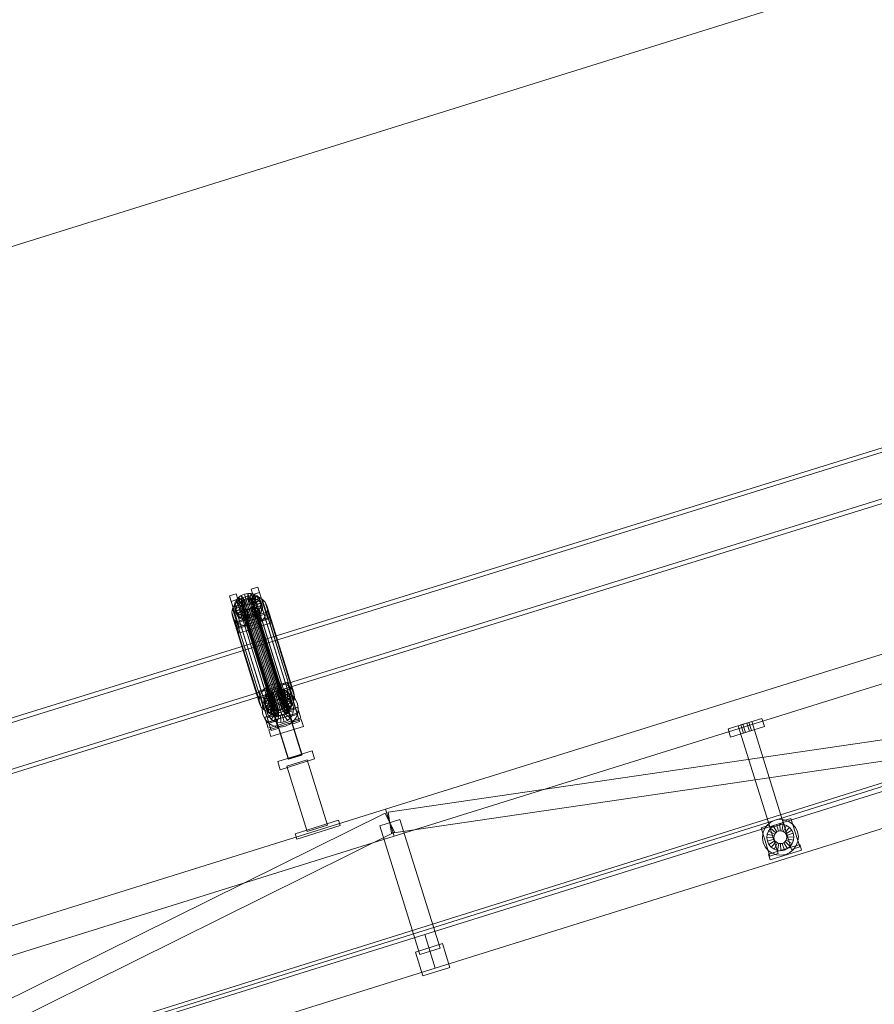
# Model space of a CAD drawing. Header units: millimetres. Extents: x -2233 to 65662, y -50530 to 6847.
# Tile 584 of 656: x 18823 to 20029, y 1323 to 2712. Entities that reach past the tile are written whole.
import ezdxf

# ---------------------------------------------------------------- set-up
doc = ezdxf.new("R2010")
doc.units = ezdxf.units.MM
doc.layers.add('COTAS_P', color=1, linetype='Continuous', lineweight=0)
doc.layers.add('lateral_C02', color=7, linetype='Continuous', lineweight=0)
doc.dimstyles.new('R19_100', dxfattribs={"dimtxt": 250, "dimasz": 150, "dimexe": 150, "dimexo": 80, "dimgap": 100, "dimtad": 1, "dimtih": 1, "dimtoh": 1, "dimdsep": 46, "dimcen": 0.09, "dimadec": 0, "dimazin": 0, "dimtfac": 1, "dimtdec": 4, "dimtofl": 0, "dimtmove": 0, "dimatfit": 3, "dimfxl": 1, "dimtolj": 1, "dimtzin": 0, "dimarcsym": 0})

# ---------------------------------------------------------------- blocks, each defined once
blk = doc.blocks.new('DIM_R32_4')
at = {"layer": 'COTAS_P'}
for p, q in [((15248.4, 1279.1), (24311.8, 4109.1)), ((24311.8, 4109.1), (24155.2, 4107.3)), ((24311.8, 4109.1), (24182.1, 4021.4)), ((24580.1, 3250), (24311.8, 4109.1)), ((15248.4, 1279.1), (15378.1, 1366.8)), ((15248.4, 1279.1), (15405, 1280.8)), ((15516.6, 420), (15248.4, 1279.1))]:
    blk.add_line(p, q, dxfattribs=at)
blk.add_text('9495 P', height=250, rotation=17.3406, dxfattribs=at).set_placement((19750.3, 2789.5))

msp = doc.modelspace()

# ---------------------------------------------------------------- linework, layer by layer
at = {"layer": 'lateral_C02'}
for p, q in [((15575.415, 232.817), (24634.01, 3078.273)), ((15576.913, 228.047), (24635.508, 3073.503)), ((20096.643, 2125.293), (19160.686, 1834.799)), ((19162.465, 1829.068), (20098.422, 2119.563)), ((19181.088, 1769.063), (20117.046, 2059.557)), ((20118.824, 2053.827), (19182.867, 1763.333)), ((19339.287, 1597.888), (20484.747, 1955.55)), ((19351.209, 1559.706), (20496.669, 1917.368)), ((19149.359, 1908.242), (19158.904, 1911.223)), ((19151.739, 1900.573), (19149.359, 1908.242)), ((19149.359, 1908.242), (19161.109, 1870.72)), ((19161.284, 1903.554), (19151.739, 1900.573)), ((19158.904, 1911.223), (19161.284, 1903.554)), ((19170.655, 1873.7), (19158.904, 1911.223)), ((19161.284, 1903.554), (19173.035, 1866.031)), ((19118.813, 1898.705), (19128.359, 1901.685)), ((19121.193, 1891.036), (19118.813, 1898.705)), ((19118.813, 1898.705), (19130.564, 1861.182)), ((19130.739, 1894.016), (19121.193, 1891.036)), ((19132.944, 1853.513), (19121.193, 1891.036)), ((19125.838, 1886.359), (19129.872, 1891.082)), ((19126.627, 1888.959), (19128.546, 1892.935)), ((19128.359, 1901.685), (19130.739, 1894.016)), ((19140.109, 1864.163), (19128.359, 1901.685)), ((19128.546, 1892.935), (19131.563, 1896.468)), ((19137.026, 1889.515), (19128.546, 1892.935)), ((19128.546, 1892.935), (19130.586, 1886.361)), ((19129.872, 1891.082), (19135.098, 1894.891)), ((19129.872, 1891.082), (19168.126, 1767.827)), ((19133.603, 1889.894), (19130.586, 1886.361)), ((19130.739, 1894.016), (19142.489, 1856.494)), ((19131.563, 1896.468), (19135.472, 1899.317)), ((19138.456, 1891.188), (19131.563, 1896.468)), ((19131.563, 1896.468), (19133.603, 1889.894)), ((19137.512, 1892.744), (19133.603, 1889.894)), ((19133.603, 1889.894), (19140.496, 1884.615)), ((19135.098, 1894.891), (19141.161, 1897.527)), ((19135.098, 1894.891), (19173.353, 1771.637)), ((19135.472, 1899.317), (19140.008, 1901.289)), ((19140.307, 1892.538), (19135.472, 1899.317)), ((19135.472, 1899.317), (19137.512, 1892.744)), ((19135.777, 1888.727), (19136.686, 1890.61)), ((19137.026, 1889.515), (19136.117, 1887.631)), ((19136.686, 1890.61), (19138.115, 1892.284)), ((19136.686, 1890.61), (19181.062, 1747.635)), ((19138.456, 1891.188), (19137.026, 1889.515)), ((19139.067, 1882.941), (19137.026, 1889.515)), ((19142.048, 1894.716), (19137.512, 1892.744)), ((19137.512, 1892.744), (19142.348, 1885.964)), ((19138.115, 1892.284), (19139.967, 1893.634)), ((19138.115, 1892.284), (19182.491, 1749.308)), ((19140.307, 1892.538), (19138.456, 1891.188)), ((19140.496, 1884.615), (19138.456, 1891.188)), ((19139.967, 1893.634), (19142.116, 1894.568)), ((19139.967, 1893.634), (19184.343, 1750.658)), ((19140.008, 1901.289), (19144.86, 1902.249)), ((19142.456, 1893.472), (19140.008, 1901.289)), ((19140.008, 1901.289), (19142.048, 1894.716)), ((19142.456, 1893.472), (19140.307, 1892.538)), ((19142.348, 1885.964), (19140.307, 1892.538)), ((19141.161, 1897.527), (19147.648, 1898.81)), ((19141.161, 1897.527), (19179.416, 1774.273)), ((19146.901, 1895.675), (19142.048, 1894.716)), ((19142.048, 1894.716), (19144.496, 1886.898)), ((19142.116, 1894.568), (19144.414, 1895.022)), ((19142.116, 1894.568), (19186.491, 1751.592)), ((19144.754, 1893.927), (19142.456, 1893.472)), ((19144.496, 1886.898), (19142.456, 1893.472)), ((19144.414, 1895.022), (19146.706, 1894.966)), ((19144.414, 1895.022), (19188.79, 1752.047)), ((19144.754, 1893.927), (19144.86, 1902.249)), ((19147.046, 1893.871), (19144.754, 1893.927)), ((19146.795, 1887.353), (19144.754, 1893.927)), ((19144.86, 1902.249), (19149.699, 1902.131)), ((19144.86, 1902.249), (19146.901, 1895.675)), ((19146.706, 1894.966), (19148.836, 1894.404)), ((19146.706, 1894.966), (19191.082, 1751.991)), ((19146.901, 1895.675), (19146.795, 1887.353)), ((19151.739, 1895.557), (19146.901, 1895.675)), ((19147.046, 1893.871), (19149.699, 1902.131)), ((19149.176, 1893.308), (19147.046, 1893.871)), ((19149.087, 1887.297), (19147.046, 1893.871)), ((19147.648, 1898.81), (19154.117, 1898.653)), ((19147.648, 1898.81), (19185.903, 1775.556)), ((19148.836, 1894.404), (19150.657, 1893.373)), ((19148.836, 1894.404), (19193.211, 1751.428)), ((19151.739, 1895.557), (19149.087, 1887.297)), ((19149.176, 1893.308), (19154.195, 1900.943)), ((19150.997, 1892.277), (19149.176, 1893.308)), ((19151.216, 1886.735), (19149.176, 1893.308)), ((19149.699, 1902.131), (19154.195, 1900.943)), ((19149.699, 1902.131), (19151.739, 1895.557)), ((19150.657, 1893.373), (19152.047, 1891.944)), ((19150.657, 1893.373), (19195.033, 1750.398)), ((19150.997, 1892.277), (19158.04, 1898.767)), ((19152.387, 1890.849), (19150.997, 1892.277)), ((19153.038, 1885.704), (19150.997, 1892.277)), ((19156.235, 1894.37), (19151.216, 1886.735)), ((19163.489, 1863.051), (19151.739, 1900.573)), ((19156.235, 1894.37), (19151.739, 1895.557)), ((19152.047, 1891.944), (19152.91, 1890.215)), ((19152.047, 1891.944), (19196.422, 1748.969)), ((19152.387, 1890.849), (19160.974, 1895.751)), ((19153.25, 1889.119), (19152.387, 1890.849)), ((19154.427, 1884.275), (19152.387, 1890.849)), ((19152.91, 1890.215), (19153.187, 1888.302)), ((19197.285, 1747.239), (19152.91, 1890.215)), ((19160.08, 1892.194), (19153.038, 1885.704)), ((19162.795, 1892.1), (19153.25, 1889.119)), ((19154.117, 1898.653), (19160.127, 1897.065)), ((19154.117, 1898.653), (19192.372, 1775.398)), ((19154.195, 1900.943), (19158.04, 1898.767)), ((19154.195, 1900.943), (19156.235, 1894.37)), ((19160.08, 1892.194), (19156.235, 1894.37)), ((19158.04, 1898.767), (19160.974, 1895.751)), ((19158.04, 1898.767), (19160.08, 1892.194)), ((19163.014, 1889.177), (19160.08, 1892.194)), ((19160.127, 1897.065), (19165.268, 1894.156)), ((19160.127, 1897.065), (19198.382, 1773.81)), ((19160.974, 1895.751), (19162.795, 1892.1)), ((19160.974, 1895.751), (19163.014, 1889.177)), ((19164.836, 1885.526), (19162.795, 1892.1)), ((19162.795, 1892.1), (19163.381, 1888.062)), ((19165.268, 1894.156), (19169.189, 1890.123)), ((19165.268, 1894.156), (19203.522, 1770.901)), ((19169.189, 1890.123), (19171.625, 1885.242)), ((19169.189, 1890.123), (19207.444, 1766.869)), ((19122.351, 1875.498), (19123.273, 1881.043)), ((19123.134, 1870.101), (19122.351, 1875.498)), ((19122.351, 1875.498), (19160.605, 1752.244)), ((19123.273, 1881.043), (19125.838, 1886.359)), ((19123.273, 1881.043), (19161.528, 1757.789)), ((19125.838, 1886.359), (19164.093, 1763.104)), ((19125.937, 1884.811), (19126.627, 1888.959)), ((19135.791, 1885.666), (19125.937, 1884.811)), ((19125.937, 1884.811), (19127.977, 1878.237)), ((19126.523, 1880.774), (19125.937, 1884.811)), ((19136.068, 1883.754), (19126.523, 1880.774)), ((19126.523, 1880.774), (19128.563, 1874.2)), ((19128.344, 1877.122), (19126.523, 1880.774)), ((19136.117, 1887.631), (19126.627, 1888.959)), ((19126.627, 1888.959), (19128.667, 1882.385)), ((19127.21, 1861.852), (19173.029, 1876.158)), ((19128.667, 1882.385), (19127.977, 1878.237)), ((19127.977, 1878.237), (19137.831, 1879.093)), ((19127.977, 1878.237), (19128.563, 1874.2)), ((19136.931, 1882.025), (19128.344, 1877.122)), ((19128.344, 1877.122), (19130.385, 1870.549)), ((19131.278, 1874.106), (19128.344, 1877.122)), ((19128.563, 1874.2), (19138.108, 1877.181)), ((19130.586, 1886.361), (19128.667, 1882.385)), ((19128.667, 1882.385), (19138.158, 1881.058)), ((19130.385, 1870.549), (19138.971, 1875.451)), ((19130.586, 1886.361), (19139.067, 1882.941)), ((19138.321, 1880.596), (19131.278, 1874.106)), ((19140.142, 1879.565), (19135.124, 1871.93)), ((19135.451, 1886.762), (19135.777, 1888.727)), ((19135.728, 1884.85), (19135.451, 1886.762)), ((19135.451, 1886.762), (19179.826, 1743.787)), ((19136.591, 1883.12), (19135.728, 1884.85)), ((19135.728, 1884.85), (19180.104, 1741.874)), ((19135.777, 1888.727), (19180.153, 1745.751)), ((19136.117, 1887.631), (19135.791, 1885.666)), ((19137.831, 1879.093), (19135.791, 1885.666)), ((19135.791, 1885.666), (19136.068, 1883.754)), ((19138.108, 1877.181), (19136.068, 1883.754)), ((19136.068, 1883.754), (19136.931, 1882.025)), ((19138.158, 1881.058), (19136.117, 1887.631)), ((19137.981, 1881.691), (19136.591, 1883.12)), ((19136.591, 1883.12), (19180.967, 1740.145)), ((19138.971, 1875.451), (19136.931, 1882.025)), ((19136.931, 1882.025), (19138.321, 1880.596)), ((19137.831, 1879.093), (19138.158, 1881.058)), ((19138.108, 1877.181), (19137.831, 1879.093)), ((19139.802, 1880.661), (19137.981, 1881.691)), ((19137.981, 1881.691), (19182.356, 1738.716)), ((19138.971, 1875.451), (19138.108, 1877.181)), ((19138.158, 1881.058), (19139.067, 1882.941)), ((19140.361, 1874.022), (19138.321, 1880.596)), ((19138.321, 1880.596), (19140.142, 1879.565)), ((19140.361, 1874.022), (19138.971, 1875.451)), ((19139.067, 1882.941), (19140.496, 1884.615)), ((19142.272, 1879.002), (19139.619, 1870.742)), ((19141.932, 1880.098), (19139.802, 1880.661)), ((19139.802, 1880.661), (19184.178, 1737.685)), ((19142.183, 1872.991), (19140.142, 1879.565)), ((19140.142, 1879.565), (19142.272, 1879.002)), ((19140.496, 1884.615), (19142.348, 1885.964)), ((19144.224, 1880.042), (19141.932, 1880.098)), ((19141.932, 1880.098), (19186.307, 1737.123)), ((19144.312, 1872.429), (19142.272, 1879.002)), ((19142.272, 1879.002), (19144.564, 1878.947)), ((19142.348, 1885.964), (19144.496, 1886.898)), ((19146.522, 1880.497), (19144.224, 1880.042)), ((19144.224, 1880.042), (19188.599, 1737.067)), ((19144.564, 1878.947), (19144.458, 1870.624)), ((19144.496, 1886.898), (19146.795, 1887.353)), ((19144.564, 1878.947), (19146.862, 1879.401)), ((19146.604, 1872.373), (19144.564, 1878.947)), ((19148.671, 1881.431), (19146.522, 1880.497)), ((19146.522, 1880.497), (19190.898, 1737.521)), ((19146.795, 1887.353), (19149.087, 1887.297)), ((19146.862, 1879.401), (19149.011, 1880.335)), ((19146.862, 1879.401), (19149.31, 1871.584)), ((19148.903, 1872.828), (19146.862, 1879.401)), ((19150.523, 1882.78), (19148.671, 1881.431)), ((19148.671, 1881.431), (19193.046, 1738.455)), ((19149.011, 1880.335), (19150.863, 1881.685)), ((19149.011, 1880.335), (19153.846, 1873.556)), ((19151.051, 1873.762), (19149.011, 1880.335)), ((19149.087, 1887.297), (19151.216, 1886.735)), ((19151.952, 1884.454), (19150.523, 1882.78)), ((19150.523, 1882.78), (19194.898, 1739.805)), ((19150.863, 1881.685), (19152.292, 1883.359)), ((19150.863, 1881.685), (19157.755, 1876.405)), ((19152.903, 1875.111), (19150.863, 1881.685)), ((19151.216, 1886.735), (19153.038, 1885.704)), ((19152.861, 1886.337), (19151.952, 1884.454)), ((19151.952, 1884.454), (19196.327, 1741.479)), ((19152.292, 1883.359), (19153.201, 1885.242)), ((19152.292, 1883.359), (19160.772, 1879.938)), ((19154.332, 1876.785), (19152.292, 1883.359)), ((19153.187, 1888.302), (19152.861, 1886.337)), ((19152.861, 1886.337), (19197.236, 1743.362)), ((19154.332, 1876.785), (19152.903, 1875.111)), ((19153.038, 1885.704), (19154.427, 1884.275)), ((19153.187, 1888.302), (19197.563, 1745.327)), ((19153.201, 1885.242), (19153.528, 1887.207)), ((19153.201, 1885.242), (19162.691, 1883.915)), ((19155.241, 1878.668), (19153.201, 1885.242)), ((19153.25, 1889.119), (19155.29, 1882.545)), ((19153.528, 1887.207), (19153.25, 1889.119)), ((19153.528, 1887.207), (19163.381, 1888.062)), ((19155.568, 1880.633), (19153.528, 1887.207)), ((19157.755, 1876.405), (19153.846, 1873.556)), ((19155.241, 1878.668), (19154.332, 1876.785)), ((19162.813, 1873.365), (19154.332, 1876.785)), ((19163.014, 1889.177), (19154.427, 1884.275)), ((19154.427, 1884.275), (19155.29, 1882.545)), ((19155.568, 1880.633), (19155.241, 1878.668)), ((19164.732, 1877.341), (19155.241, 1878.668)), ((19155.29, 1882.545), (19164.836, 1885.526)), ((19155.29, 1882.545), (19155.568, 1880.633)), ((19165.422, 1881.489), (19155.568, 1880.633)), ((19160.772, 1879.938), (19157.755, 1876.405)), ((19157.755, 1876.405), (19159.796, 1869.832)), ((19162.691, 1883.915), (19160.772, 1879.938)), ((19160.772, 1879.938), (19162.813, 1873.365)), ((19163.381, 1888.062), (19162.691, 1883.915)), ((19162.691, 1883.915), (19164.732, 1877.341)), ((19162.813, 1873.365), (19164.732, 1877.341)), ((19164.836, 1885.526), (19163.014, 1889.177)), ((19163.381, 1888.062), (19165.422, 1881.489)), ((19164.732, 1877.341), (19165.422, 1881.489)), ((19165.422, 1881.489), (19164.836, 1885.526)), ((19172.408, 1879.845), (19171.486, 1874.3)), ((19171.625, 1885.242), (19172.408, 1879.845)), ((19209.88, 1761.988), (19171.625, 1885.242)), ((19172.408, 1879.845), (19210.663, 1756.591)), ((19173.029, 1876.158), (19175.409, 1868.489)), ((19175.477, 1868.341), (19173.029, 1876.158)), ((19125.569, 1865.22), (19123.134, 1870.101)), ((19123.134, 1870.101), (19161.389, 1746.847)), ((19129.491, 1861.188), (19125.569, 1865.22)), ((19125.569, 1865.22), (19163.824, 1741.966)), ((19129.591, 1854.182), (19127.21, 1861.852)), ((19127.21, 1861.852), (19129.658, 1854.034)), ((19128.563, 1874.2), (19130.385, 1870.549)), ((19175.409, 1868.489), (19129.591, 1854.182)), ((19175.477, 1868.341), (19129.658, 1854.034)), ((19130.385, 1870.549), (19133.318, 1867.532)), ((19140.109, 1864.163), (19130.564, 1861.182)), ((19131.278, 1874.106), (19133.318, 1867.532)), ((19135.124, 1871.93), (19131.278, 1874.106)), ((19133.318, 1867.532), (19140.361, 1874.022)), ((19133.318, 1867.532), (19137.164, 1865.356)), ((19135.124, 1871.93), (19137.164, 1865.356)), ((19139.619, 1870.742), (19135.124, 1871.93)), ((19137.164, 1865.356), (19142.183, 1872.991)), ((19137.164, 1865.356), (19141.659, 1864.169)), ((19139.619, 1870.742), (19141.659, 1864.169)), ((19144.458, 1870.624), (19139.619, 1870.742)), ((19142.489, 1856.494), (19140.109, 1864.163)), ((19142.183, 1872.991), (19140.361, 1874.022)), ((19141.659, 1864.169), (19144.312, 1872.429)), ((19141.659, 1864.169), (19146.498, 1864.051)), ((19141.726, 1862.311), (19160.817, 1868.273)), ((19141.802, 1862.068), (19141.726, 1862.311)), ((19202.119, 1668.906), (19141.726, 1862.311)), ((19160.893, 1868.029), (19141.802, 1862.068)), ((19202.195, 1668.663), (19141.802, 1862.068)), ((19144.312, 1872.429), (19142.183, 1872.991)), ((19146.604, 1872.373), (19144.312, 1872.429)), ((19149.31, 1871.584), (19144.458, 1870.624)), ((19144.458, 1870.624), (19146.498, 1864.051)), ((19146.498, 1864.051), (19146.604, 1872.373)), ((19146.498, 1864.051), (19151.351, 1865.01)), ((19148.903, 1872.828), (19146.604, 1872.373)), ((19151.051, 1873.762), (19148.903, 1872.828)), ((19151.351, 1865.01), (19148.903, 1872.828)), ((19153.846, 1873.556), (19149.31, 1871.584)), ((19149.31, 1871.584), (19151.351, 1865.01)), ((19152.903, 1875.111), (19151.051, 1873.762)), ((19155.886, 1866.982), (19151.051, 1873.762)), ((19151.351, 1865.01), (19155.886, 1866.982)), ((19159.796, 1869.832), (19152.903, 1875.111)), ((19153.846, 1873.556), (19155.886, 1866.982)), ((19155.886, 1866.982), (19159.796, 1869.832)), ((19164.887, 1864.262), (19159.661, 1860.452)), ((19159.796, 1869.832), (19162.813, 1873.365)), ((19160.817, 1868.273), (19160.893, 1868.029)), ((19221.21, 1674.868), (19160.817, 1868.273)), ((19160.893, 1868.029), (19221.286, 1674.624)), ((19170.655, 1873.7), (19161.109, 1870.72)), ((19161.109, 1870.72), (19163.489, 1863.051)), ((19163.489, 1863.051), (19173.035, 1866.031)), ((19168.92, 1868.985), (19164.887, 1864.262)), ((19164.887, 1864.262), (19203.142, 1741.007)), ((19171.486, 1874.3), (19168.92, 1868.985)), ((19168.92, 1868.985), (19207.175, 1745.73)), ((19173.035, 1866.031), (19170.655, 1873.7)), ((19171.486, 1874.3), (19209.74, 1751.046)), ((19175.409, 1868.489), (19177.857, 1860.672)), ((19177.857, 1860.672), (19175.477, 1868.341)), ((19134.632, 1858.279), (19129.491, 1861.188)), ((19129.491, 1861.188), (19167.746, 1737.933)), ((19132.039, 1846.365), (19129.591, 1854.182)), ((19129.658, 1854.034), (19132.039, 1846.365)), ((19130.564, 1861.182), (19132.944, 1853.513)), ((19132.039, 1846.365), (19177.857, 1860.672)), ((19132.944, 1853.513), (19142.489, 1856.494)), ((19140.642, 1856.691), (19134.632, 1858.279)), ((19134.632, 1858.279), (19172.887, 1735.024)), ((19147.11, 1856.533), (19140.642, 1856.691)), ((19140.642, 1856.691), (19178.896, 1733.436)), ((19153.597, 1857.816), (19147.11, 1856.533)), ((19147.11, 1856.533), (19185.365, 1733.279)), ((19159.661, 1860.452), (19153.597, 1857.816)), ((19153.597, 1857.816), (19191.852, 1734.562)), ((19159.661, 1860.452), (19197.915, 1737.198)), ((19160.686, 1834.799), (18224.729, 1544.304)), ((19181.088, 1769.063), (19160.686, 1834.799)), ((19160.686, 1834.799), (19162.465, 1829.068)), ((18226.507, 1538.574), (19162.465, 1829.068)), ((19162.465, 1829.068), (19182.867, 1763.333)), ((19394.427, 1421.296), (20539.887, 1778.958)), ((18245.131, 1478.568), (19181.088, 1769.063)), ((19160.468, 1764.494), (19170.014, 1767.475)), ((19162.848, 1756.825), (19160.468, 1764.494)), ((19160.468, 1764.494), (19172.219, 1726.972)), ((19168.126, 1767.827), (19164.093, 1763.104)), ((19173.353, 1771.637), (19168.126, 1767.827)), ((19170.014, 1767.475), (19172.394, 1759.806)), ((19181.764, 1729.952), (19170.014, 1767.475)), ((19173.218, 1762.257), (19177.127, 1765.107)), ((19179.416, 1774.273), (19173.353, 1771.637)), ((19177.127, 1765.107), (19181.663, 1767.079)), ((19181.963, 1758.327), (19177.127, 1765.107)), ((19177.127, 1765.107), (19179.168, 1758.533)), ((19185.903, 1775.556), (19179.416, 1774.273)), ((19181.663, 1767.079), (19186.515, 1768.038)), ((19184.111, 1759.261), (19181.663, 1767.079)), ((19181.663, 1767.079), (19183.703, 1760.505)), ((19182.867, 1763.333), (19189.4, 1764.466)), ((19192.372, 1775.398), (19185.903, 1775.556)), ((19186.41, 1759.716), (19186.515, 1768.038)), ((19186.515, 1768.038), (19191.354, 1767.92)), ((19186.515, 1768.038), (19188.556, 1761.465)), ((19188.702, 1759.66), (19191.354, 1767.92)), ((19189.4, 1764.466), (19196.004, 1763.87)), ((19190.831, 1759.098), (19195.85, 1766.733)), ((19191.014, 1774.032), (19200.559, 1777.012)), ((19193.394, 1766.363), (19191.014, 1774.032)), ((19191.014, 1774.032), (19202.764, 1736.509)), ((19191.354, 1767.92), (19195.85, 1766.733)), ((19191.354, 1767.92), (19193.395, 1761.347)), ((19198.382, 1773.81), (19192.372, 1775.398)), ((19192.653, 1758.067), (19199.695, 1764.557)), ((19202.94, 1769.343), (19193.394, 1766.363)), ((19205.145, 1728.84), (19193.394, 1766.363)), ((19194.082, 1764.32), (19203.628, 1767.301)), ((19194.082, 1764.32), (19208.389, 1718.502)), ((19195.85, 1766.733), (19199.695, 1764.557)), ((19195.85, 1766.733), (19197.89, 1760.159)), ((19203.522, 1770.901), (19198.382, 1773.81)), ((19199.695, 1764.557), (19202.629, 1761.54)), ((19199.695, 1764.557), (19201.735, 1757.983)), ((19200.559, 1777.012), (19202.94, 1769.343)), ((19212.31, 1739.49), (19200.559, 1777.012)), ((19202.94, 1769.343), (19214.69, 1731.821)), ((19207.444, 1766.869), (19203.522, 1770.901)), ((19217.934, 1721.482), (19203.628, 1767.301)), ((19209.88, 1761.988), (19207.444, 1766.869)), ((19343.072, 1593.638), (20545.161, 1769.936)), ((19182.867, 1763.333), (18246.91, 1472.838)), ((19161.528, 1757.789), (19160.605, 1752.244)), ((19160.605, 1752.244), (19161.389, 1746.847)), ((19164.093, 1763.104), (19161.528, 1757.789)), ((19172.394, 1759.806), (19162.848, 1756.825)), ((19174.599, 1719.303), (19162.848, 1756.825)), ((19163.537, 1754.783), (19173.082, 1757.763)), ((19163.537, 1754.783), (19177.843, 1708.964)), ((19165.655, 1744.654), (19167.94, 1750.878)), ((19167.592, 1750.6), (19168.282, 1754.748)), ((19177.446, 1751.456), (19167.592, 1750.6)), ((19167.592, 1750.6), (19169.632, 1744.027)), ((19168.178, 1746.563), (19167.592, 1750.6)), ((19167.94, 1750.878), (19171.759, 1756.299)), ((19168.282, 1754.748), (19170.201, 1758.724)), ((19177.773, 1753.421), (19168.282, 1754.748)), ((19168.282, 1754.748), (19170.322, 1748.174)), ((19170.201, 1758.724), (19173.218, 1762.257)), ((19178.682, 1755.304), (19170.201, 1758.724)), ((19170.201, 1758.724), (19172.241, 1752.15)), ((19172.241, 1752.15), (19170.322, 1748.174)), ((19171.759, 1756.299), (19176.85, 1760.547)), ((19175.258, 1755.684), (19172.241, 1752.15)), ((19172.241, 1752.15), (19180.722, 1748.73)), ((19172.394, 1759.806), (19184.145, 1722.283)), ((19187.389, 1711.945), (19173.082, 1757.763)), ((19180.111, 1756.978), (19173.218, 1762.257)), ((19173.218, 1762.257), (19175.258, 1755.684)), ((19173.609, 1747.907), (19176.465, 1751.962)), ((19179.168, 1758.533), (19175.258, 1755.684)), ((19175.258, 1755.684), (19182.151, 1750.404)), ((19176.465, 1751.962), (19180.273, 1755.14)), ((19183.819, 1745.186), (19176.465, 1751.962)), ((19176.85, 1760.547), (19182.867, 1763.333)), ((19177.773, 1753.421), (19177.446, 1751.456)), ((19179.486, 1744.882), (19177.446, 1751.456)), ((19177.446, 1751.456), (19177.723, 1749.544)), ((19178.682, 1755.304), (19177.773, 1753.421)), ((19179.813, 1746.847), (19177.773, 1753.421)), ((19180.111, 1756.978), (19178.682, 1755.304)), ((19180.722, 1748.73), (19178.682, 1755.304)), ((19183.703, 1760.505), (19179.168, 1758.533)), ((19179.168, 1758.533), (19184.003, 1751.754)), ((19181.963, 1758.327), (19180.111, 1756.978)), ((19182.151, 1750.404), (19180.111, 1756.978)), ((19180.273, 1755.14), (19184.775, 1757.223)), ((19185.623, 1746.691), (19180.273, 1755.14)), ((19180.722, 1748.73), (19182.151, 1750.404)), ((19184.111, 1759.261), (19181.963, 1758.327)), ((19184.003, 1751.754), (19181.963, 1758.327)), ((19182.151, 1750.404), (19184.003, 1751.754)), ((19184.343, 1750.658), (19182.491, 1749.308)), ((19188.556, 1761.465), (19183.703, 1760.505)), ((19183.703, 1760.505), (19186.151, 1752.688)), ((19184.003, 1751.754), (19186.151, 1752.688)), ((19186.41, 1759.716), (19184.111, 1759.261)), ((19186.151, 1752.688), (19184.111, 1759.261)), ((19186.491, 1751.592), (19184.343, 1750.658)), ((19184.775, 1757.223), (19189.662, 1758.071)), ((19187.755, 1747.678), (19184.775, 1757.223)), ((19186.151, 1752.688), (19188.45, 1753.142)), ((19188.702, 1759.66), (19186.41, 1759.716)), ((19188.45, 1753.142), (19186.41, 1759.716)), ((19188.79, 1752.047), (19186.491, 1751.592)), ((19188.556, 1761.465), (19188.45, 1753.142)), ((19188.45, 1753.142), (19190.742, 1753.087)), ((19193.395, 1761.347), (19188.556, 1761.465)), ((19190.831, 1759.098), (19188.702, 1759.66)), ((19190.742, 1753.087), (19188.702, 1759.66)), ((19191.082, 1751.991), (19188.79, 1752.047)), ((19190.07, 1748.079), (19189.662, 1758.071)), ((19189.662, 1758.071), (19194.601, 1757.625)), ((19193.395, 1761.347), (19190.742, 1753.087)), ((19190.742, 1753.087), (19192.871, 1752.524)), ((19192.653, 1758.067), (19190.831, 1759.098)), ((19192.871, 1752.524), (19190.831, 1759.098)), ((19193.211, 1751.428), (19191.082, 1751.991)), ((19192.41, 1747.868), (19194.601, 1757.625)), ((19194.042, 1756.638), (19192.653, 1758.067)), ((19194.693, 1751.493), (19192.653, 1758.067)), ((19197.89, 1760.159), (19192.871, 1752.524)), ((19192.871, 1752.524), (19194.693, 1751.493)), ((19195.033, 1750.398), (19193.211, 1751.428)), ((19197.89, 1760.159), (19193.395, 1761.347)), ((19193.947, 1749.148), (19194.856, 1751.031)), ((19194.042, 1756.638), (19202.629, 1761.54)), ((19194.905, 1754.908), (19194.042, 1756.638)), ((19196.082, 1750.064), (19194.042, 1756.638)), ((19194.601, 1757.625), (19199.258, 1755.916)), ((19194.615, 1747.058), (19199.258, 1755.916)), ((19201.735, 1757.983), (19194.693, 1751.493)), ((19194.693, 1751.493), (19196.082, 1750.064)), ((19194.856, 1751.031), (19195.183, 1752.996)), ((19194.856, 1751.031), (19204.346, 1749.704)), ((19196.896, 1744.458), (19194.856, 1751.031)), ((19204.451, 1757.889), (19194.905, 1754.908)), ((19194.905, 1754.908), (19196.945, 1748.335)), ((19195.183, 1752.996), (19194.905, 1754.908)), ((19196.422, 1748.969), (19195.033, 1750.398)), ((19195.183, 1752.996), (19205.036, 1753.852)), ((19197.223, 1746.423), (19195.183, 1752.996)), ((19196.004, 1763.87), (19202.229, 1761.584)), ((19204.669, 1754.967), (19196.082, 1750.064)), ((19196.536, 1745.706), (19203.313, 1753.059)), ((19196.945, 1748.335), (19206.491, 1751.315)), ((19201.735, 1757.983), (19197.89, 1760.159)), ((19199.258, 1755.916), (19203.313, 1753.059)), ((19204.669, 1754.967), (19201.735, 1757.983)), ((19202.229, 1761.584), (19207.65, 1757.766)), ((19202.629, 1761.54), (19204.451, 1757.889)), ((19202.629, 1761.54), (19204.669, 1754.967)), ((19203.313, 1753.059), (19206.49, 1749.251)), ((19205.036, 1753.852), (19204.346, 1749.704)), ((19206.491, 1751.315), (19204.451, 1757.889)), ((19204.451, 1757.889), (19205.036, 1753.852)), ((19206.491, 1751.315), (19204.669, 1754.967)), ((19205.036, 1753.852), (19207.077, 1747.278)), ((19207.077, 1747.278), (19206.491, 1751.315)), ((19207.175, 1745.73), (19209.74, 1751.046)), ((19207.65, 1757.766), (19211.898, 1752.675)), ((19209.74, 1751.046), (19210.663, 1756.591)), ((19210.663, 1756.591), (19209.88, 1761.988)), ((19211.898, 1752.675), (19214.683, 1746.658)), ((19161.389, 1746.847), (19163.824, 1741.966)), ((19163.824, 1741.966), (19167.746, 1737.933)), ((19165.059, 1738.05), (19165.655, 1744.654)), ((19166.192, 1731.516), (19165.059, 1738.05)), ((19167.746, 1737.933), (19172.887, 1735.024)), ((19177.723, 1749.544), (19168.178, 1746.563)), ((19168.178, 1746.563), (19170.218, 1739.989)), ((19170, 1742.912), (19168.178, 1746.563)), ((19168.865, 1727.641), (19214.684, 1741.948)), ((19170.322, 1748.174), (19169.632, 1744.027)), ((19169.632, 1744.027), (19179.486, 1744.882)), ((19169.632, 1744.027), (19170.218, 1739.989)), ((19178.586, 1747.814), (19170, 1742.912)), ((19170, 1742.912), (19172.04, 1736.338)), ((19172.933, 1739.895), (19170, 1742.912)), ((19170.218, 1739.989), (19179.764, 1742.97)), ((19170.218, 1739.989), (19172.04, 1736.338)), ((19170.322, 1748.174), (19179.813, 1746.847)), ((19171.453, 1738.311), (19171.899, 1743.251)), ((19181.445, 1738.719), (19171.453, 1738.311)), ((19172.301, 1733.424), (19171.453, 1738.311)), ((19171.899, 1743.251), (19173.609, 1747.907)), ((19181.656, 1741.059), (19171.899, 1743.251)), ((19172.04, 1736.338), (19180.626, 1741.24)), ((19179.976, 1746.385), (19172.933, 1739.895)), ((19172.933, 1739.895), (19174.973, 1733.322)), ((19176.779, 1737.719), (19172.933, 1739.895)), ((19182.466, 1743.265), (19173.609, 1747.907)), ((19174.973, 1733.322), (19182.016, 1739.812)), ((19181.797, 1745.354), (19176.779, 1737.719)), ((19176.779, 1737.719), (19178.819, 1731.146)), ((19181.274, 1736.532), (19176.779, 1737.719)), ((19179.764, 1742.97), (19177.723, 1749.544)), ((19177.723, 1749.544), (19178.586, 1747.814)), ((19180.626, 1741.24), (19178.586, 1747.814)), ((19178.586, 1747.814), (19179.976, 1746.385)), ((19178.819, 1731.146), (19183.838, 1738.781)), ((19179.486, 1744.882), (19179.813, 1746.847)), ((19179.764, 1742.97), (19179.486, 1744.882)), ((19180.626, 1741.24), (19179.764, 1742.97)), ((19179.813, 1746.847), (19180.722, 1748.73)), ((19180.153, 1745.751), (19179.826, 1743.787)), ((19179.826, 1743.787), (19180.104, 1741.874)), ((19182.016, 1739.812), (19179.976, 1746.385)), ((19179.976, 1746.385), (19181.797, 1745.354)), ((19180.104, 1741.874), (19180.967, 1740.145)), ((19181.062, 1747.635), (19180.153, 1745.751)), ((19182.016, 1739.812), (19180.626, 1741.24)), ((19180.967, 1740.145), (19182.356, 1738.716)), ((19182.491, 1749.308), (19181.062, 1747.635)), ((19183.927, 1744.792), (19181.274, 1736.532)), ((19181.274, 1736.532), (19183.314, 1729.958)), ((19186.113, 1736.414), (19181.274, 1736.532)), ((19181.445, 1738.719), (19181.656, 1741.059)), ((19181.847, 1736.405), (19181.445, 1738.719)), ((19181.656, 1741.059), (19182.466, 1743.265)), ((19183.838, 1738.781), (19181.797, 1745.354)), ((19181.797, 1745.354), (19183.927, 1744.792)), ((19183.838, 1738.781), (19182.016, 1739.812)), ((19182.356, 1738.716), (19184.178, 1737.685)), ((19182.466, 1743.265), (19183.819, 1745.186)), ((19183.314, 1729.958), (19185.967, 1738.218)), ((19183.819, 1745.186), (19185.623, 1746.691)), ((19185.967, 1738.218), (19183.838, 1738.781)), ((19185.967, 1738.218), (19183.927, 1744.792)), ((19183.927, 1744.792), (19186.219, 1744.736)), ((19184.178, 1737.685), (19186.307, 1737.123)), ((19185.623, 1746.691), (19187.755, 1747.678)), ((19188.259, 1738.162), (19185.967, 1738.218)), ((19186.219, 1744.736), (19186.113, 1736.414)), ((19190.965, 1737.373), (19186.113, 1736.414)), ((19186.219, 1744.736), (19188.517, 1745.191)), ((19188.259, 1738.162), (19186.219, 1744.736)), ((19186.307, 1737.123), (19188.599, 1737.067)), ((19187.755, 1747.678), (19190.07, 1748.079)), ((19188.153, 1729.84), (19188.259, 1738.162)), ((19190.558, 1738.617), (19188.259, 1738.162)), ((19188.517, 1745.191), (19190.666, 1746.125)), ((19188.517, 1745.191), (19190.965, 1737.373)), ((19190.558, 1738.617), (19188.517, 1745.191)), ((19188.599, 1737.067), (19190.898, 1737.521)), ((19190.07, 1748.079), (19192.41, 1747.868)), ((19192.706, 1739.551), (19190.558, 1738.617)), ((19193.006, 1730.8), (19190.558, 1738.617)), ((19190.666, 1746.125), (19192.518, 1747.474)), ((19190.666, 1746.125), (19195.501, 1739.345)), ((19192.706, 1739.551), (19190.666, 1746.125)), ((19190.898, 1737.521), (19193.046, 1738.455)), ((19195.501, 1739.345), (19190.965, 1737.373)), ((19190.965, 1737.373), (19193.006, 1730.8)), ((19191.852, 1734.562), (19197.915, 1737.198)), ((19192.41, 1747.868), (19194.615, 1747.058)), ((19192.518, 1747.474), (19193.947, 1749.148)), ((19192.518, 1747.474), (19199.411, 1742.195)), ((19194.558, 1740.901), (19192.518, 1747.474)), ((19194.558, 1740.901), (19192.706, 1739.551)), ((19197.541, 1732.772), (19192.706, 1739.551)), ((19193.046, 1738.455), (19194.898, 1739.805)), ((19193.947, 1749.148), (19202.428, 1745.728)), ((19195.987, 1742.574), (19193.947, 1749.148)), ((19195.987, 1742.574), (19194.558, 1740.901)), ((19201.451, 1735.621), (19194.558, 1740.901)), ((19194.615, 1747.058), (19196.536, 1745.706)), ((19194.898, 1739.805), (19196.327, 1741.479)), ((19199.411, 1742.195), (19195.501, 1739.345)), ((19195.501, 1739.345), (19197.541, 1732.772)), ((19196.896, 1744.458), (19195.987, 1742.574)), ((19204.468, 1739.154), (19195.987, 1742.574)), ((19196.082, 1750.064), (19196.945, 1748.335)), ((19196.327, 1741.479), (19197.236, 1743.362)), ((19197.285, 1747.239), (19196.422, 1748.969)), ((19196.536, 1745.706), (19198.041, 1743.902)), ((19197.223, 1746.423), (19196.896, 1744.458)), ((19206.387, 1743.13), (19196.896, 1744.458)), ((19196.945, 1748.335), (19197.223, 1746.423)), ((19207.077, 1747.278), (19197.223, 1746.423)), ((19197.236, 1743.362), (19197.563, 1745.327)), ((19197.563, 1745.327), (19197.285, 1747.239)), ((19197.915, 1737.198), (19203.142, 1741.007)), ((19198.041, 1743.902), (19206.49, 1749.251)), ((19198.041, 1743.902), (19199.029, 1741.769)), ((19199.219, 1737.115), (19198.409, 1734.909)), ((19208.574, 1744.75), (19199.029, 1741.769)), ((19199.029, 1741.769), (19199.43, 1739.455)), ((19199.43, 1739.455), (19199.219, 1737.115)), ((19199.219, 1737.115), (19208.976, 1734.923)), ((19202.428, 1745.728), (19199.411, 1742.195)), ((19199.411, 1742.195), (19201.451, 1735.621)), ((19199.43, 1739.455), (19209.422, 1739.863)), ((19201.451, 1735.621), (19204.468, 1739.154)), ((19204.346, 1749.704), (19202.428, 1745.728)), ((19202.428, 1745.728), (19204.468, 1739.154)), ((19212.31, 1739.49), (19202.764, 1736.509)), ((19202.764, 1736.509), (19205.145, 1728.84)), ((19203.142, 1741.007), (19207.175, 1745.73)), ((19204.346, 1749.704), (19206.387, 1743.13)), ((19204.468, 1739.154), (19206.387, 1743.13)), ((19206.387, 1743.13), (19207.077, 1747.278)), ((19206.49, 1749.251), (19208.574, 1744.75)), ((19208.574, 1744.75), (19209.422, 1739.863)), ((19209.422, 1739.863), (19208.976, 1734.923)), ((19214.69, 1731.821), (19212.31, 1739.49)), ((19214.683, 1746.658), (19215.816, 1740.124)), ((19214.684, 1741.948), (19217.064, 1734.278)), ((19217.132, 1734.13), (19214.684, 1741.948)), ((19215.816, 1740.124), (19215.22, 1733.52)), ((19347.425, 1563.956), (20549.514, 1740.253)), ((19168.978, 1725.499), (19166.192, 1731.516)), ((19171.246, 1719.972), (19168.865, 1727.641)), ((19168.865, 1727.641), (19171.314, 1719.824)), ((19173.226, 1720.408), (19168.978, 1725.499)), ((19217.064, 1734.278), (19171.246, 1719.972)), ((19217.132, 1734.13), (19171.314, 1719.824)), ((19172.04, 1736.338), (19174.973, 1733.322)), ((19181.764, 1729.952), (19172.219, 1726.972)), ((19172.219, 1726.972), (19174.599, 1719.303)), ((19181.847, 1736.405), (19172.301, 1733.424)), ((19174.385, 1728.923), (19172.301, 1733.424)), ((19172.887, 1735.024), (19178.896, 1733.436)), ((19173.694, 1712.155), (19219.512, 1726.461)), ((19174.384, 1709.979), (19220.202, 1724.286)), ((19182.834, 1734.272), (19174.385, 1728.923)), ((19177.562, 1725.114), (19174.385, 1728.923)), ((19174.973, 1733.322), (19178.819, 1731.146)), ((19184.339, 1732.468), (19177.562, 1725.114)), ((19181.617, 1722.258), (19177.562, 1725.114)), ((19178.819, 1731.146), (19183.314, 1729.958)), ((19178.896, 1733.436), (19185.365, 1733.279)), ((19186.26, 1731.115), (19181.617, 1722.258)), ((19184.145, 1722.283), (19181.764, 1729.952)), ((19182.834, 1734.272), (19181.847, 1736.405)), ((19184.339, 1732.468), (19182.834, 1734.272)), ((19183.296, 1728.375), (19202.386, 1734.337)), ((19183.543, 1727.582), (19183.296, 1728.375)), ((19201.805, 1669.109), (19183.296, 1728.375)), ((19183.314, 1729.958), (19188.153, 1729.84)), ((19202.634, 1733.544), (19183.543, 1727.582)), ((19202.052, 1668.316), (19183.543, 1727.582)), ((19186.26, 1731.115), (19184.339, 1732.468)), ((19185.365, 1733.279), (19191.852, 1734.562)), ((19186.113, 1736.414), (19188.153, 1729.84)), ((19188.465, 1730.306), (19186.26, 1731.115)), ((19188.465, 1730.306), (19186.274, 1720.549)), ((19188.153, 1729.84), (19193.006, 1730.8)), ((19190.805, 1730.094), (19188.465, 1730.306)), ((19193.12, 1730.496), (19190.805, 1730.094)), ((19190.805, 1730.094), (19191.214, 1720.103)), ((19193.006, 1730.8), (19197.541, 1732.772)), ((19195.252, 1731.483), (19193.12, 1730.496)), ((19193.12, 1730.496), (19196.101, 1720.951)), ((19197.056, 1732.988), (19195.252, 1731.483)), ((19195.252, 1731.483), (19200.602, 1723.034)), ((19200.602, 1723.034), (19196.101, 1720.951)), ((19198.409, 1734.909), (19197.056, 1732.988)), ((19197.056, 1732.988), (19204.41, 1726.212)), ((19197.541, 1732.772), (19201.451, 1735.621)), ((19198.409, 1734.909), (19207.266, 1730.267)), ((19204.41, 1726.212), (19200.602, 1723.034)), ((19202.386, 1734.337), (19202.634, 1733.544)), ((19220.895, 1675.071), (19202.386, 1734.337)), ((19202.634, 1733.544), (19221.143, 1674.279)), ((19207.266, 1730.267), (19204.41, 1726.212)), ((19205.145, 1728.84), (19214.69, 1731.821)), ((19208.976, 1734.923), (19207.266, 1730.267)), ((19212.935, 1727.296), (19209.117, 1721.875)), ((19215.22, 1733.52), (19212.935, 1727.296)), ((19217.064, 1734.278), (19219.512, 1726.461)), ((19219.512, 1726.461), (19217.132, 1734.13)), ((19223.182, 1714.74), (19220.202, 1724.286)), ((19409.329, 1373.569), (20554.789, 1731.231)), ((19822.519, 1711.06), (19870.247, 1725.963)), ((19873.823, 1714.508), (19870.247, 1725.963)), ((19173.694, 1712.155), (19171.246, 1719.972)), ((19171.314, 1719.824), (19173.694, 1712.155)), ((19178.647, 1716.59), (19173.226, 1720.408)), ((19174.384, 1709.979), (19177.364, 1700.434)), ((19174.599, 1719.303), (19184.145, 1722.283)), ((19177.364, 1700.434), (19223.182, 1714.74)), ((19177.843, 1708.964), (19187.389, 1711.945)), ((19184.871, 1714.304), (19178.647, 1716.59)), ((19186.274, 1720.549), (19181.617, 1722.258)), ((19191.475, 1713.708), (19184.871, 1714.304)), ((19191.214, 1720.103), (19186.274, 1720.549)), ((19206.838, 1720.113), (19187.747, 1714.152)), ((19201.934, 1668.715), (19187.747, 1714.152)), ((19196.101, 1720.951), (19191.214, 1720.103)), ((19198.008, 1714.841), (19191.475, 1713.708)), ((19204.025, 1717.627), (19198.008, 1714.841)), ((19209.117, 1721.875), (19204.025, 1717.627)), ((19206.838, 1720.113), (19221.025, 1674.676)), ((19208.389, 1718.502), (19217.934, 1721.482)), ((19822.519, 1711.06), (19826.096, 1699.605)), ((19826.096, 1699.605), (19873.823, 1714.508)), ((19836.838, 1715.531), (19855.929, 1721.492)), ((19836.838, 1715.531), (19881.81, 1571.5)), ((19840.656, 1716.723), (19843.519, 1717.617)), ((19840.656, 1716.723), (19844.232, 1705.268)), ((19843.519, 1717.617), (19849.247, 1719.405)), ((19847.096, 1706.162), (19843.519, 1717.617)), ((19849.247, 1719.405), (19852.11, 1720.3)), ((19852.823, 1707.951), (19849.247, 1719.405)), ((19855.687, 1708.845), (19852.11, 1720.3)), ((19852.823, 1707.951), (19855.687, 1708.845)), ((19900.901, 1577.461), (19855.929, 1721.492)), ((19847.096, 1706.162), (19844.232, 1705.268)), ((19847.096, 1706.162), (19852.823, 1707.951)), ((19186.936, 1665.08), (19235.427, 1680.221)), ((19190.513, 1653.625), (19239.004, 1668.766)), ((19199.844, 1658.634), (19228.481, 1667.576)), ((19220.895, 1675.071), (19201.805, 1669.109)), ((19201.805, 1669.109), (19202.052, 1668.316)), ((19221.025, 1674.676), (19201.934, 1668.715)), ((19202.052, 1668.316), (19221.143, 1674.279)), ((19221.21, 1674.868), (19202.119, 1668.906)), ((19202.119, 1668.906), (19202.195, 1668.663)), ((19202.195, 1668.663), (19221.286, 1674.624)), ((19221.143, 1674.279), (19220.895, 1675.071)), ((19221.286, 1674.624), (19221.21, 1674.868)), ((19257.256, 1575.417), (19228.481, 1667.576)), ((19239.004, 1668.766), (19235.427, 1680.221)), ((19186.936, 1665.08), (19190.513, 1653.625)), ((19199.844, 1658.634), (19228.62, 1566.476)), ((18193.828, 1240.226), (19339.287, 1597.888)), ((19339.287, 1597.888), (19351.209, 1559.706)), ((18249.764, 1053.214), (19338.593, 1592.24)), ((19338.593, 1592.24), (19351.903, 1565.354)), ((19343.072, 1593.638), (19347.425, 1563.956)), ((19888.852, 1582.499), (19895.385, 1583.632)), ((19895.385, 1583.632), (19901.989, 1583.036)), ((19899.709, 1581.279), (19911.164, 1584.856)), ((19923.682, 1544.765), (19911.164, 1584.856)), ((19211.797, 1563.318), (19272.888, 1582.393)), ((19214.181, 1555.682), (19275.272, 1574.757)), ((19228.62, 1566.476), (19257.256, 1575.417)), ((19275.272, 1574.757), (19272.888, 1582.393)), ((19359.567, 1583.268), (19330.93, 1574.326)), ((19387.56, 1392.962), (19330.93, 1574.326)), ((19359.567, 1583.268), (19416.196, 1401.904)), ((19869.163, 1571.742), (19880.618, 1575.318)), ((19869.163, 1571.742), (19881.681, 1531.651)), ((19871.64, 1563.82), (19873.925, 1570.044)), ((19873.925, 1570.044), (19877.743, 1575.465)), ((19877.743, 1575.465), (19882.835, 1579.713)), ((19879.594, 1567.073), (19882.45, 1571.128)), ((19893.136, 1535.227), (19880.618, 1575.318)), ((19881.81, 1571.5), (19900.901, 1577.461)), ((19882.45, 1571.128), (19886.258, 1574.306)), ((19889.804, 1564.352), (19882.45, 1571.128)), ((19882.835, 1579.713), (19888.852, 1582.499)), ((19886.258, 1574.306), (19890.76, 1576.39)), ((19891.608, 1565.857), (19886.258, 1574.306)), ((19890.76, 1576.39), (19895.647, 1577.237)), ((19893.74, 1566.844), (19890.76, 1576.39)), ((19896.055, 1567.246), (19895.647, 1577.237)), ((19895.647, 1577.237), (19900.586, 1576.791)), ((19898.395, 1567.035), (19900.586, 1576.791)), ((19899.709, 1581.279), (19912.227, 1541.188)), ((19900.586, 1576.791), (19905.243, 1575.082)), ((19900.6, 1566.225), (19905.243, 1575.082)), ((19901.989, 1583.036), (19908.214, 1580.751)), ((19902.521, 1564.872), (19909.298, 1572.226)), ((19905.243, 1575.082), (19909.298, 1572.226)), ((19908.214, 1580.751), (19913.635, 1576.932)), ((19909.298, 1572.226), (19912.475, 1568.417)), ((19913.635, 1576.932), (19917.883, 1571.841)), ((19917.883, 1571.841), (19920.668, 1565.824)), ((18205.75, 1202.044), (19351.209, 1559.706)), ((18263.073, 1026.328), (19351.903, 1565.354)), ((19211.797, 1563.318), (19214.181, 1555.682)), ((19871.044, 1557.216), (19871.64, 1563.82)), ((19872.177, 1550.683), (19871.044, 1557.216)), ((19877.438, 1557.477), (19877.884, 1562.417)), ((19887.43, 1557.886), (19877.438, 1557.477)), ((19878.286, 1552.59), (19877.438, 1557.477)), ((19877.884, 1562.417), (19879.594, 1567.073)), ((19887.641, 1560.226), (19877.884, 1562.417)), ((19888.451, 1562.431), (19879.594, 1567.073)), ((19887.43, 1557.886), (19887.641, 1560.226)), ((19887.832, 1555.571), (19887.43, 1557.886)), ((19887.641, 1560.226), (19888.451, 1562.431)), ((19888.451, 1562.431), (19889.804, 1564.352)), ((19889.804, 1564.352), (19891.608, 1565.857)), ((19891.608, 1565.857), (19893.74, 1566.844)), ((19893.74, 1566.844), (19896.055, 1567.246)), ((19896.055, 1567.246), (19898.395, 1567.035)), ((19898.395, 1567.035), (19900.6, 1566.225)), ((19900.6, 1566.225), (19902.521, 1564.872)), ((19902.521, 1564.872), (19904.026, 1563.068)), ((19904.026, 1563.068), (19912.475, 1568.417)), ((19904.026, 1563.068), (19905.013, 1560.936)), ((19905.204, 1556.281), (19904.394, 1554.075)), ((19914.559, 1563.916), (19905.013, 1560.936)), ((19905.013, 1560.936), (19905.415, 1558.621)), ((19905.415, 1558.621), (19905.204, 1556.281)), ((19905.204, 1556.281), (19914.961, 1554.089)), ((19905.415, 1558.621), (19915.407, 1559.029)), ((19912.475, 1568.417), (19914.559, 1563.916)), ((19914.559, 1563.916), (19915.407, 1559.029)), ((19915.407, 1559.029), (19914.961, 1554.089)), ((19920.668, 1565.824), (19921.801, 1559.291)), ((19921.801, 1559.291), (19921.205, 1552.687)), ((19874.962, 1544.666), (19872.177, 1550.683)), ((19879.21, 1539.574), (19874.962, 1544.666)), ((19887.832, 1555.571), (19878.286, 1552.59)), ((19880.37, 1548.089), (19878.286, 1552.59)), ((19879.833, 1534.216), (19923.742, 1547.927)), ((19888.819, 1553.439), (19880.37, 1548.089)), ((19883.547, 1544.281), (19880.37, 1548.089)), ((19890.324, 1551.635), (19883.547, 1544.281)), ((19887.602, 1541.425), (19883.547, 1544.281)), ((19892.245, 1550.282), (19887.602, 1541.425)), ((19888.819, 1553.439), (19887.832, 1555.571)), ((19890.324, 1551.635), (19888.819, 1553.439)), ((19892.245, 1550.282), (19890.324, 1551.635)), ((19894.45, 1549.472), (19892.245, 1550.282)), ((19894.45, 1549.472), (19892.259, 1539.715)), ((19896.79, 1549.261), (19894.45, 1549.472)), ((19899.105, 1549.662), (19896.79, 1549.261)), ((19896.79, 1549.261), (19897.198, 1539.269)), ((19901.237, 1550.649), (19899.105, 1549.662)), ((19899.105, 1549.662), (19902.085, 1540.117)), ((19903.041, 1552.155), (19901.237, 1550.649)), ((19901.237, 1550.649), (19906.587, 1542.201)), ((19906.587, 1542.201), (19902.085, 1540.117)), ((19904.394, 1554.075), (19903.041, 1552.155)), ((19903.041, 1552.155), (19910.395, 1545.378)), ((19904.394, 1554.075), (19913.251, 1549.433)), ((19910.395, 1545.378), (19906.587, 1542.201)), ((19913.251, 1549.433), (19910.395, 1545.378)), ((19912.227, 1541.188), (19923.682, 1544.765)), ((19914.961, 1554.089), (19913.251, 1549.433)), ((19918.92, 1546.462), (19915.102, 1541.041)), ((19921.205, 1552.687), (19918.92, 1546.462)), ((19926.126, 1540.29), (19923.742, 1547.927)), ((19884.631, 1535.756), (19879.21, 1539.574)), ((19879.833, 1534.216), (19882.217, 1526.58)), ((19881.681, 1531.651), (19893.136, 1535.227)), ((19882.217, 1526.58), (19926.126, 1540.29)), ((19890.856, 1533.471), (19884.631, 1535.756)), ((19892.259, 1539.715), (19887.602, 1541.425)), ((19897.46, 1532.875), (19890.856, 1533.471)), ((19897.198, 1539.269), (19892.259, 1539.715)), ((19902.085, 1540.117), (19897.198, 1539.269)), ((19903.993, 1534.008), (19897.46, 1532.875)), ((19910.01, 1536.793), (19903.993, 1534.008)), ((19915.102, 1541.041), (19910.01, 1536.793)), ((18248.967, 1063.635), (19394.427, 1421.296)), ((19394.427, 1421.296), (19409.329, 1373.569)), ((19381.297, 1396.244), (19419.479, 1408.167)), ((19429.911, 1374.757), (19419.479, 1408.167)), ((19381.297, 1396.244), (19391.729, 1362.835)), ((19416.196, 1401.904), (19387.56, 1392.962)), ((18263.87, 1015.907), (19409.329, 1373.569)), ((19391.729, 1362.835), (19429.911, 1374.757))]:
    msp.add_line(p, q, dxfattribs=at)

# ---------------------------------------------------------------- dimensions: what is measured, and where the dimension line sits
at = {"layer": 'COTAS_P'}
dim = msp.add_aligned_dim(p1=(15516.618, 420), p2=(24580.067, 3250), distance=900, text='<> P', dimstyle='R19_100', dxfattribs=at)
dim.commit()
dim.dimension.update_dxf_attribs({"geometry": 'DIM_R32_4', "text_midpoint": (19780.096, 2694.095)})

doc.saveas('drawing.dxf')
